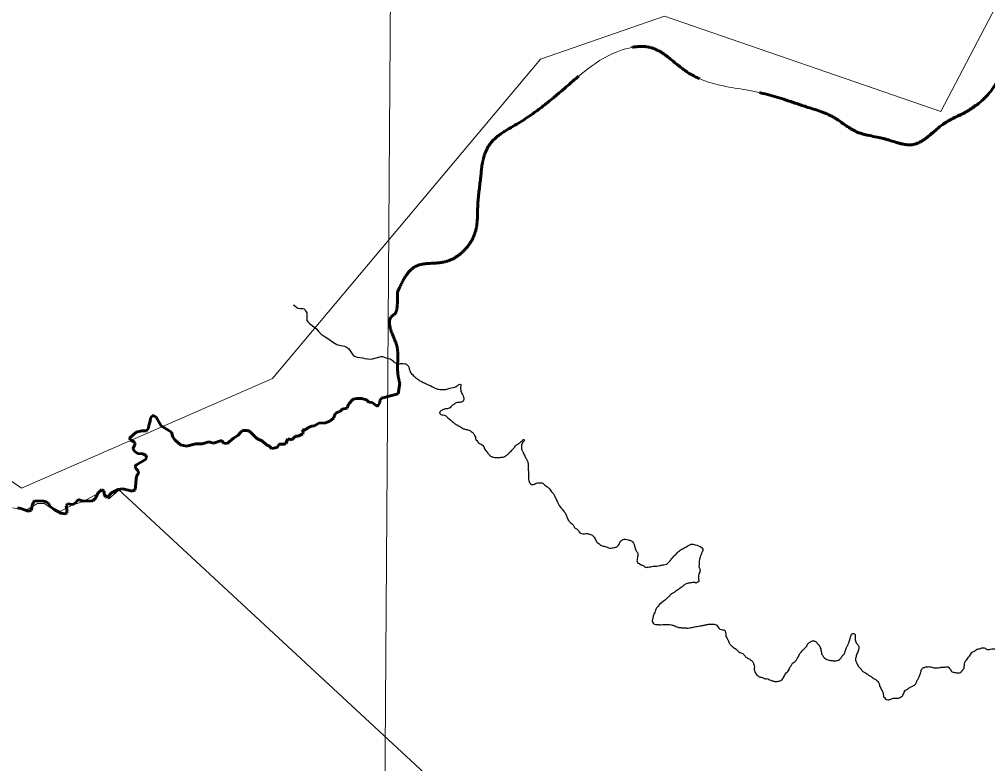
# Model space of a CAD drawing. Extents: x 553962 to 842807, y 8883888 to 9032388.
# Drawn here: x 816276 to 819106, y 9017280 to 9019455 of the extents above; entities that cross this region are included whole.
import ezdxf

# ---------------------------------------------------------------- set-up
doc = ezdxf.new("R2010")
doc.units = 0
doc.header["$LTSCALE"] = 150
doc.linetypes.add('LONG_DASH_SHORT_DASH', pattern=[9.9, 6, -1.2, 1.5, -1.2])
doc.layers.add('60', color=7, linetype='Continuous', lineweight=53)

msp = doc.modelspace()

# ---------------------------------------------------------------- linework, layer by layer
at = {"layer": '60', "lineweight": 13}
for points in [[(817392.3, 9023990.1), (817337.7, 9016204.3), (817251, 9004477.8)], [(804245, 9022752.5), (804640.9, 9021722.7), (805895.6, 9022330.7), (806341, 9022219.3), (806716.8, 9021648.2), (808179.5, 9020959.9), (808874.4, 9020227.7), (809389.5, 9019433.8), (810844.6, 9019129), (811290, 9018683.3), (812375.8, 9017624.8), (812807.3, 9018725.1), (814472.6, 9018962.2), (815419.1, 9018683.6), (816282.2, 9018084.7), (817016.1, 9018404.8), (817799.4, 9019338.2), (818161.4, 9019463.5), (818968.7, 9019185), (819865.3, 9020896.1)], [(817007.6, 9018207.9), (817012.7, 9018200.9), (817029.8, 9018204), (817029.8, 9018204), (817035.4, 9018213.4), (817050.2, 9018213.7), (817054.7, 9018215.8), (817061.2, 9018228.7), (817072.9, 9018226.3), (817083.1, 9018236.5), (817091.3, 9018236.9), (817105, 9018243.2), (817105.4, 9018248.8), (817103.6, 9018254.9), (817112.1, 9018255.7), (817120.4, 9018262.4), (817134.1, 9018266.8), (817136.9, 9018266), (817151.3, 9018274.4), (817171, 9018276.1), (817183.9, 9018280.8), (817194.2, 9018289.8), (817199.8, 9018304), (817215, 9018309.6), (817219.5, 9018315.8), (817233.8, 9018318.1), (817238.2, 9018330.7), (817252.1, 9018344.9), (817262.7, 9018347.3), (817276.6, 9018346.9), (817290.8, 9018343.4), (817297.3, 9018336.2), (817307.8, 9018335.1), (817322.6, 9018323.5), (817329.5, 9018335), (817329.9, 9018341.3), (817334.2, 9018347.5), (817383.7, 9018360.4), (817388, 9018391)], [(816566, 9018081.2), (816578.6, 9018083.3), (816606.2, 9018075.8), (816614.6, 9018080.3), (816618.2, 9018120.9), (816624.4, 9018127.6), (816624, 9018135.8), (816617.4, 9018141.7), (816614.1, 9018148.2), (816618.4, 9018152.9), (816644.6, 9018168.9), (816647.7, 9018173.9), (816646.9, 9018180.6), (816637.2, 9018185.3), (816622.6, 9018186.5), (816615.2, 9018191.2), (816607.5, 9018200.1), (816612.5, 9018209.2), (816614.6, 9018216.8), (816611.5, 9018220.7), (816600.1, 9018225.8), (816598.6, 9018231.3), (816617.8, 9018248.6), (816634.4, 9018252.7), (816648.2, 9018252.8), (816654, 9018260.6), (816654.4, 9018268.4), (816659.1, 9018280.9), (816659.2, 9018289.5), (816664.2, 9018296.6), (816670.1, 9018296.6), (816676, 9018292.6), (816691.1, 9018267.4), (816720.9, 9018248.6), (816724.5, 9018233.6), (816731.8, 9018224.8), (816747.1, 9018211), (816764.8, 9018207.4), (816792.2, 9018214), (816810.7, 9018214.8), (816829.8, 9018220.5), (816844.1, 9018216.8), (816863.7, 9018223.1), (816868, 9018222.7), (816873.9, 9018216.8), (816883.3, 9018214.9), (816902.3, 9018231.1), (816915.2, 9018238.9), (816924.3, 9018249.1), (816929.7, 9018253), (816943.4, 9018253.8), (816949.4, 9018250.3), (816970.7, 9018229.7), (816987, 9018222.1), (816998.4, 9018211.3), (817007.6, 9018207.9)], [(817527.3, 9017190), (816566, 9018081.4), (816568.2, 9018080.3), (816538.3, 9018053.8), (816521.7, 9018077), (816495.1, 9018063.7), (816465.2, 9018047.1), (816428.7, 9018033.8), (816388.8, 9018013.9), (816349, 9018040.5), (816329, 9018040.5), (816295.8, 9018020.5), (816255.9, 9018027.2)], [(818344.2, 9014659.6), (818413.9, 9014757.1), (818329.3, 9014863.3), (818252.6, 9014920.1), (818081.9, 9014907.2), (818020.1, 9014938.4), (818270.7, 9015132.1), (818142.1, 9015604.5), (818665.6, 9015415.3), (818672.3, 9015603.1), (818699.8, 9015697.2), (818692, 9015867.9), (818672.9, 9016074.4), (818689, 9016224.4), (817811.7, 9016437.8), (817744.5, 9016766.2), (817527.3, 9017190), (816566, 9018081.2)]]:
    msp.add_lwpolyline(points, dxfattribs=at)
at = {"layer": '60', "lineweight": 25}
msp.add_lwpolyline([(817077.1, 9018620.8), (817090.1, 9018611.1), (817096.5, 9018609.9), (817104.3, 9018609.4), (817108.2, 9018608.4), (817110.6, 9018606.5), (817114.6, 9018600.5), (817116, 9018597.5), (817116.6, 9018590), (817116, 9018579), (817116.5, 9018575), (817117.3, 9018573.3), (817119.1, 9018570.9), (817123.8, 9018566), (817140, 9018554.5), (817145.7, 9018549), (817150.2, 9018542.9), (817158.7, 9018535.1), (817170, 9018527.2), (817177.9, 9018522.1), (817194.6, 9018510.3), (817204.2, 9018504.5), (817211.2, 9018502.4), (817226.6, 9018499.6), (817233.9, 9018496), (817238.8, 9018491.8), (817248.8, 9018477.2), (817251.8, 9018473.8), (817255.9, 9018470.8), (817263.8, 9018467.7), (817278.9, 9018465.9), (817286, 9018464.1), (817301.4, 9018461.9), (817308.1, 9018462.5), (817333.5, 9018469.4), (817337.5, 9018469.3), (817347.5, 9018465.4)], dxfattribs=at)
at = {"layer": '60', "linetype": 'LONG_DASH_SHORT_DASH', "lineweight": 60}
for points in [[(817007.6, 9018207.9), (817012.7, 9018200.9), (817029.8, 9018204), (817029.8, 9018204), (817035.4, 9018213.4), (817050.2, 9018213.7), (817054.7, 9018215.8), (817061.2, 9018228.7), (817072.9, 9018226.3), (817083.1, 9018236.5), (817091.3, 9018236.9), (817105, 9018243.2), (817105.4, 9018248.8), (817103.6, 9018254.9), (817112.1, 9018255.7), (817120.4, 9018262.4), (817134.1, 9018266.8), (817136.9, 9018266), (817151.3, 9018274.4), (817171, 9018276.1), (817183.9, 9018280.8), (817194.2, 9018289.8), (817199.8, 9018304), (817215, 9018309.6), (817219.5, 9018315.8), (817233.8, 9018318.1), (817238.2, 9018330.7), (817252.1, 9018344.9), (817262.7, 9018347.3), (817276.6, 9018346.9), (817290.8, 9018343.4), (817297.3, 9018336.2), (817307.8, 9018335.1), (817322.6, 9018323.5), (817329.5, 9018335), (817329.9, 9018341.3), (817334.2, 9018347.5), (817383.7, 9018360.4), (817387.8, 9018392.1)], [(817007.6, 9018207.9), (817012.7, 9018200.9), (817029.8, 9018204), (817029.8, 9018204), (817035.4, 9018213.4), (817050.2, 9018213.7), (817054.7, 9018215.8), (817061.2, 9018228.7), (817072.9, 9018226.3), (817083.1, 9018236.5), (817091.3, 9018236.9), (817105, 9018243.2), (817105.4, 9018248.8), (817103.6, 9018254.9), (817112.1, 9018255.7), (817120.4, 9018262.4), (817134.1, 9018266.8), (817136.9, 9018266), (817151.3, 9018274.4), (817171, 9018276.1), (817183.9, 9018280.8), (817194.2, 9018289.8), (817199.8, 9018304), (817215, 9018309.6), (817219.5, 9018315.8), (817233.8, 9018318.1), (817238.2, 9018330.7), (817252.1, 9018344.9), (817262.7, 9018347.3), (817276.6, 9018346.9), (817290.8, 9018343.4), (817297.3, 9018336.2), (817307.8, 9018335.1), (817322.6, 9018323.5), (817329.5, 9018335), (817329.9, 9018341.3), (817334.2, 9018347.5), (817383.7, 9018360.4), (817387.8, 9018392.1)], [(816271.1, 9018027.5), (816280.5, 9018025.9), (816301.7, 9018017.7), (816310.7, 9018019.7), (816315.4, 9018041.2), (816321.3, 9018047.8), (816346.6, 9018047.2), (816354.4, 9018044.9), (816361.9, 9018039.8), (816366.6, 9018031.6), (816378.3, 9018023), (816397.4, 9018012.2), (816409.9, 9018009.5), (816415, 9018012.2), (816415.4, 9018022.4), (816413.1, 9018033.7), (816417.2, 9018038.7), (816434.1, 9018037.4), (816443.3, 9018045), (816448.4, 9018052), (816463.3, 9018047.2), (816490.8, 9018048.3), (816498.7, 9018055.2), (816506.7, 9018071.3), (816517.3, 9018080.7), (816523.3, 9018076.4), (816525.5, 9018065.1), (816528.4, 9018059.8), (816534.6, 9018059.4), (816545.4, 9018070.8), (816565.4, 9018081.1), (816578.6, 9018083.3), (816606.2, 9018075.8), (816614.6, 9018080.3), (816618.2, 9018120.9), (816624.4, 9018127.6), (816624, 9018135.8), (816617.4, 9018141.7), (816614.1, 9018148.2), (816618.4, 9018152.9), (816644.6, 9018168.9), (816647.7, 9018173.9), (816646.9, 9018180.6), (816637.2, 9018185.3), (816622.6, 9018186.5), (816615.2, 9018191.2), (816607.5, 9018200.1), (816612.5, 9018209.2), (816614.6, 9018216.8), (816611.5, 9018220.7), (816600.1, 9018225.8), (816598.6, 9018231.3), (816617.8, 9018248.6), (816634.4, 9018252.7), (816648.2, 9018252.8), (816654, 9018260.6), (816654.4, 9018268.4), (816659.1, 9018280.9), (816659.2, 9018289.5), (816664.2, 9018296.6), (816670.1, 9018296.6), (816676, 9018292.6), (816691.1, 9018267.4), (816720.9, 9018248.6), (816724.5, 9018233.6), (816731.8, 9018224.8), (816747.1, 9018211), (816764.8, 9018207.4), (816792.2, 9018214), (816810.7, 9018214.8), (816829.8, 9018220.5), (816844.1, 9018216.8), (816863.7, 9018223.1), (816868, 9018222.7), (816873.9, 9018216.8), (816883.3, 9018214.9), (816902.3, 9018231.1), (816915.2, 9018238.9), (816924.3, 9018249.1), (816929.7, 9018253), (816943.4, 9018253.8), (816949.4, 9018250.3), (816970.7, 9018229.7), (816987, 9018222.1), (816998.4, 9018211.3), (817007.6, 9018207.9)], [(816271.1, 9018027.5), (816280.5, 9018025.9), (816301.7, 9018017.7), (816310.7, 9018019.7), (816315.4, 9018041.2), (816321.3, 9018047.8), (816346.6, 9018047.2), (816354.4, 9018044.9), (816361.9, 9018039.8), (816366.6, 9018031.6), (816378.3, 9018023), (816397.4, 9018012.2), (816409.9, 9018009.5), (816415, 9018012.2), (816415.4, 9018022.4), (816413.1, 9018033.7), (816417.2, 9018038.7), (816434.1, 9018037.4), (816443.3, 9018045), (816448.4, 9018052), (816463.3, 9018047.2), (816490.8, 9018048.3), (816498.7, 9018055.2), (816506.7, 9018071.3), (816517.3, 9018080.7), (816523.3, 9018076.4), (816525.5, 9018065.1), (816528.4, 9018059.8), (816534.6, 9018059.4), (816545.4, 9018070.8), (816565.4, 9018081.1), (816573.2, 9018082.4)]]:
    msp.add_lwpolyline(points, dxfattribs=at)
at = {"layer": '60', "lineweight": 25}
for points in [[(832628.1, 9024145.7), (832518.1, 9023119.6), (830320.1, 9018941.9), (826070.5, 9013994.6), (822113.9, 9009047.3), (819622.8, 9006042.3), (818487.1, 9004210)], [(832628.1, 9024145.7), (832518.1, 9023119.6), (830320.1, 9018941.9), (826070.5, 9013994.6), (822113.9, 9009047.3), (819622.8, 9006042.3), (818487.1, 9004210)], [(817347.5, 9018465.4), (817363.3, 9018460.5), (817367.8, 9018456.4), (817377.4, 9018449.7), (817381, 9018448.6), (817393.7, 9018449), (817402.8, 9018448.4), (817407.4, 9018446.8), (817410.4, 9018444.2), (817412.4, 9018442.2), (817414.9, 9018438.6)], [(817414.9, 9018438.6), (817416.9, 9018428.4), (817419.8, 9018422.3), (817424.9, 9018416.6), (817429.9, 9018412), (817432.9, 9018408.9), (817443, 9018401.2), (817451.1, 9018396.5), (817461.7, 9018391.3), (817468.8, 9018388.2), (817478.9, 9018383.5), (817496.1, 9018375.1), (817508.8, 9018373), (817513.4, 9018372.9), (817522, 9018373.3), (817534.3, 9018377.3), (817553.2, 9018382.2), (817557.3, 9018385.2), (817561.9, 9018388.2), (817566.5, 9018387.6), (817566.4, 9018383.1), (817565.8, 9018375.4), (817566.7, 9018367.3), (817569.7, 9018361.6), (817573.2, 9018354.5), (817575.2, 9018347.8), (817575.1, 9018344.3), (817573.5, 9018339.2), (817570, 9018337.2), (817560.8, 9018335.3), (817552.6, 9018333.8), (817544.9, 9018328.8), (817539.3, 9018324.8), (817535.2, 9018319.8), (817529, 9018317.3), (817523.4, 9018316.8), (817513.7, 9018313.4), (817510.7, 9018311.9), (817504.5, 9018304.3), (817508.1, 9018300.3), (817513.5, 9018299), (817520.7, 9018297.5), (817524.7, 9018294.4), (817540.8, 9018280), (817546.4, 9018275.4), (817553.9, 9018270.2), (817557, 9018268.7), (817559, 9018266.6), (817559.5, 9018266.6), (817565.6, 9018264), (817571.6, 9018259.8), (817576.2, 9018257.8), (817587.3, 9018255.6), (817596.9, 9018250.4), (817602, 9018246.3)], [(817602, 9018246.3), (817604.5, 9018243.2), (817606, 9018239.6), (817609, 9018233.5), (817610.4, 9018227.4), (817612.9, 9018223.8), (817616.4, 9018219.2), (817620.5, 9018215.6), (817626, 9018213), (817631.1, 9018209.3), (817634.1, 9018204.2), (817635.5, 9018199.6), (817643.6, 9018189.9), (817646.6, 9018185.3), (817652.1, 9018179.6), (817655.1, 9018177), (817659.2, 9018176.5), (817664.8, 9018174.9), (817671.4, 9018174.3), (817675.9, 9018173.8), (817687.7, 9018175.7), (817690.2, 9018175.6), (817694.8, 9018177.1), (817702.5, 9018183.1), (817706.6, 9018186.2), (817709.2, 9018189.2), (817710.7, 9018190.7), (817715.4, 9018195.7), (817721, 9018201.3), (817724.1, 9018205.8), (817728.8, 9018211.4), (817737, 9018215.9), (817739, 9018217.4), (817741.6, 9018220.4), (817743.1, 9018221.4), (817745.2, 9018222.9), (817747.2, 9018225.9), (817750.3, 9018226.9), (817751.8, 9018224.3), (817747.7, 9018218.8), (817745.1, 9018213.2), (817743.5, 9018207.1), (817746.4, 9018193.4), (817750.8, 9018184.2), (817755.8, 9018173.4), (817760.3, 9018165.7), (817762.7, 9018157.1), (817763.2, 9018149.4), (817763.1, 9018143.3), (817764, 9018132.1), (817763.9, 9018123), (817764.3, 9018118.4), (817764.2, 9018111.2), (817765.7, 9018104.1), (817768.2, 9018099)], [(817768.2, 9018099), (817772.2, 9018095.9), (817777.8, 9018095.8), (817784.5, 9018098.3), (817787.5, 9018099.3), (817796.2, 9018100.7), (817803.3, 9018100.1), (817807.8, 9018097.6), (817813.4, 9018092.4), (817818.9, 9018088.8), (817823, 9018085.7), (817827, 9018079.5), (817831.5, 9018074.4), (817833.5, 9018071.8), (817838, 9018067.2), (817842.5, 9018058), (817847.5, 9018046.8), (817849.4, 9018041.6), (817853.9, 9018034), (817875.5, 9018004.2), (817880.9, 9017990.4), (817884.4, 9017986.8), (817889.9, 9017981.2), (817895, 9017977.5), (817898.5, 9017969.9), (817906.5, 9017964.7), (817912.1, 9017957), (817917.1, 9017952.9), (817922.7, 9017951.8), (817927.8, 9017951.8), (817935.4, 9017952.2), (817942, 9017950.6), (817945.5, 9017949.5), (817950.1, 9017948), (817952.6, 9017945.9), (817959.1, 9017936.2), (817961.6, 9017931), (817964.1, 9017926.9), (817969.2, 9017922.8), (817973.7, 9017919.2), (817975.7, 9017918.2), (817979.8, 9017916.1), (817985.3, 9017915), (817990.9, 9017913.4), (818005.1, 9017909.7), (818018.4, 9017912.6), (818021.4, 9017913.1), (818025.5, 9017916.1), (818028.7, 9017921.7), (818040.5, 9017934.8), (818055.2, 9017934.1), (818060.3, 9017932.5), (818064.9, 9017931), (818073.9, 9017915.1), (818076.8, 9017905.9)], [(818076.8, 9017905.9), (818080.8, 9017898.7), (818082.8, 9017896.7), (818083.2, 9017888.5), (818082.6, 9017881.9), (818081.5, 9017875.3), (818081.5, 9017869.2), (818083.5, 9017866.1), (818087.5, 9017864.6), (818093.1, 9017860.4), (818097.6, 9017859.9), (818103.7, 9017854.7), (818113.9, 9017854.1), (818128.6, 9017856.5), (818149, 9017858.8), (818153.6, 9017860.3), (818159.2, 9017860.8), (818167.4, 9017863.2), (818170.5, 9017865.2), (818174.6, 9017868.7), (818180.2, 9017875.8), (818192.1, 9017888.9), (818196.7, 9017893.4), (818205, 9017902), (818215.2, 9017908), (818231.6, 9017917.5), (818235.7, 9017919.5), (818239.3, 9017921), (818250.9, 9017919.3), (818270.2, 9017911.5), (818273.6, 9017902.3), (818271.1, 9017897.7), (818265.8, 9017883.6), (818264.8, 9017881.5), (818262.5, 9017861.2), (818262.9, 9017852.5), (818264.4, 9017849.5), (818265.4, 9017845.4), (818262.2, 9017833.2), (818261, 9017819), (818260.4, 9017810.8), (818257.3, 9017809.8), (818255.3, 9017807.8), (818249.7, 9017808.9), (818237.5, 9017808), (818230.8, 9017807.1), (818207.3, 9017792.6), (818200.1, 9017787.6), (818194.5, 9017784.1), (818188.3, 9017779), (818180.1, 9017774.5), (818174.4, 9017768), (818170.3, 9017764.5), (818167.8, 9017762.5), (818164.2, 9017758.9)], [(818164.2, 9017758.9), (818142.1, 9017739.3), (818136.9, 9017732.2), (818131.6, 9017718.6), (818128, 9017708.4), (818127.4, 9017704.9), (818125.3, 9017698.3), (818131.8, 9017687.5), (818144.5, 9017686.4), (818148.5, 9017685.6), (818151.1, 9017685.8), (818172, 9017686.6), (818180.6, 9017685.5), (818191.8, 9017682.3), (818202.9, 9017678.1), (818209, 9017677.5), (818216.1, 9017677), (818226.3, 9017676.3), (818229.8, 9017676.3), (818230.9, 9017676.3), (818238.5, 9017677.7), (818242.1, 9017678.2), (818256.9, 9017681.1), (818264.5, 9017682.5), (818276.2, 9017684.5), (818285.4, 9017686.4), (818295.1, 9017687.8), (818302.7, 9017687.7), (818309.8, 9017686.6), (818314.4, 9017684.1), (818317.9, 9017678.4), (818323.4, 9017673.3), (818331, 9017670.6), (818336.6, 9017670.1), (818341, 9017653.7), (818346, 9017643), (818350.9, 9017632.3), (818356.4, 9017625.1), (818363.5, 9017619.4), (818373.1, 9017612.2), (818379.1, 9017606.5), (818390.3, 9017601.8), (818395.8, 9017595.2), (818401.8, 9017590), (818410.4, 9017584.8), (818417, 9017580.2), (818421.5, 9017573.5), (818422.5, 9017570.4), (818423.9, 9017565.3), (818424.3, 9017562.4)], [(818696.8, 9017625.6), (818702.6, 9017641.3), (818703.6, 9017644.8), (818704.7, 9017649.4), (818706.8, 9017655), (818707.8, 9017657), (818711.9, 9017660.5), (818714.5, 9017660.5), (818718.5, 9017656.9), (818718.4, 9017649.8), (818719.3, 9017639.1), (818721.8, 9017633.4), (818724.8, 9017628.8), (818727.3, 9017626.2), (818729.3, 9017622.2), (818728.2, 9017612.5), (818724, 9017601.3), (818721.9, 9017594.8), (818719.7, 9017585.1), (818723.7, 9017572.9), (818727.1, 9017565.7), (818730.2, 9017562.1), (818734.2, 9017558), (818741.2, 9017549.3), (818745.2, 9017547.2), (818757.4, 9017538.9), (818765.4, 9017534.2), (818772.5, 9017528.6), (818775, 9017527.5), (818782.1, 9017522.9), (818786.6, 9017517.2), (818790.1, 9017508.5), (818794.5, 9017497.8), (818797.5, 9017493.2), (818800, 9017488.6), (818800.5, 9017483.5), (818801, 9017480.4), (818802.9, 9017474.3), (818807.4, 9017469.7), (818814, 9017466.6), (818818.1, 9017467), (818822.7, 9017468.5), (818827.3, 9017470.5), (818834.9, 9017470.9), (818848.2, 9017472.3), (818851.7, 9017473.8), (818856.9, 9017478.3), (818859.5, 9017482.9), (818861.6, 9017489), (818866.2, 9017494.5), (818869.8, 9017496.5), (818872.9, 9017499), (818881.1, 9017504), (818891.8, 9017509.5), (818900.1, 9017524.2)], [(818424.3, 9017562.4), (818425.3, 9017548.5), (818428.3, 9017543.4), (818431.3, 9017538.8), (818438.3, 9017534.1), (818441.4, 9017532.6), (818447.5, 9017532), (818456.1, 9017527.8), (818461.7, 9017528.3), (818465.2, 9017527.2), (818472.3, 9017523.6), (818480.9, 9017521), (818485.5, 9017519.9), (818490.6, 9017520.4), (818496.7, 9017520.8), (818511.1, 9017534.4), (818517.3, 9017545), (818521.9, 9017549.5), (818528.2, 9017560.7), (818532.3, 9017567.8), (818537.5, 9017574.8), (818543.1, 9017578.8), (818548.3, 9017584.9), (818550.4, 9017587.9), (818555.6, 9017599.1), (818566.9, 9017612.2), (818578.2, 9017623.8)], [(818578.2, 9017623.8), (818579.8, 9017629.3), (818582.9, 9017632.9), (818587.5, 9017635.4), (818591.1, 9017637.9), (818597.2, 9017638.8), (818601.3, 9017638.3), (818607.3, 9017632.1), (818610.3, 9017629), (818615.4, 9017622.9), (818616.8, 9017618.8), (818618.8, 9017611.6), (818619.8, 9017606.5), (818620.7, 9017604), (818620.7, 9017601.9), (818623.2, 9017596.8), (818625.2, 9017593.2), (818627.7, 9017589.7), (818630.2, 9017588.6), (818636.3, 9017584.5), (818642.9, 9017582.4), (818649.5, 9017581.3), (818653.5, 9017580.7), (818660.2, 9017580.7), (818664.7, 9017581.1), (818669.8, 9017582.6), (818676, 9017587.1), (818681.2, 9017594.7), (818687.9, 9017602.2), (818688.9, 9017605.3), (818691, 9017612.4), (818694.2, 9017621), (818696.8, 9017625.6)], [(818900.1, 9017524.2), (818904.8, 9017531.8), (818906.9, 9017536.3), (818909, 9017541.4), (818910, 9017544.9), (818911.6, 9017549), (818911.7, 9017552.6), (818914.2, 9017557.1), (818917.3, 9017560.1), (818920.4, 9017560.6), (818920.9, 9017560.6), (818924, 9017562.6), (818929.1, 9017563.1), (818934.7, 9017563.5), (818945.3, 9017560.8), (818951.4, 9017559.8), (818954.5, 9017559.7), (818957.5, 9017559.7), (818965.2, 9017561.1), (818970.3, 9017561.6), (818974.8, 9017562.1), (818981, 9017562), (818986.1, 9017563), (818990.6, 9017562.9), (818994.1, 9017558.3), (818996.2, 9017556.2), (818999.1, 9017551.1), (819006.7, 9017547), (819010.8, 9017545.9), (819016.4, 9017545.3), (819024, 9017545.8), (819031.2, 9017551.3), (819032.2, 9017553.3), (819037.4, 9017557.8), (819037.4, 9017562.4), (819038, 9017567.5), (819039.1, 9017575.1), (819043.8, 9017582.7), (819047.9, 9017588.3), (819056.7, 9017599.9), (819060.3, 9017605.9), (819064.4, 9017607.9), (819069.5, 9017610.4), (819075.2, 9017614.4), (819081.8, 9017615.4), (819088.4, 9017617.9), (819090.5, 9017618.3), (819094, 9017618.8), (819102.1, 9017614.7), (819114.3, 9017614.5), (819122.5, 9017615.5), (819134.2, 9017614.3), (819141.8, 9017616.3), (819146.9, 9017616.7), (819154.5, 9017616.1)]]:
    msp.add_spline(points, degree=3, dxfattribs=at)
at = {"layer": '60', "linetype": 'LONG_DASH_SHORT_DASH', "lineweight": 60}
for points in [[(817381.1, 9018658.5), (817437.3, 9018734.4), (817518.5, 9018745.8), (817609.2, 9018835.3), (817615.9, 9018910.8), (817624.1, 9018990.2), (817634.4, 9019055.4), (817650.3, 9019088.5), (817730.2, 9019148.6), (817870.5, 9019253.9), (817936.3, 9019309.2), (818037.5, 9019365.1), (818118.7, 9019372.7), (818224.7, 9019302.8), (818332.6, 9019259.9), (818400.6, 9019248.5), (818510.1, 9019220.9), (818575.4, 9019199.2), (818658.2, 9019167), (818719.4, 9019127.5), (818804.9, 9019105.4), (818886.8, 9019088.6), (818978, 9019149.8), (819049.8, 9019188.3), (819127.4, 9019262.7), (819159, 9019317.2), (819196.5, 9019351.2), (819210.2, 9019359.3)], [(817381.1, 9018658.5), (817437.3, 9018734.4), (817518.5, 9018745.8), (817609.2, 9018835.3), (817615.9, 9018910.8), (817624.1, 9018990.2), (817634.4, 9019055.4), (817650.3, 9019088.5), (817730.2, 9019148.6), (817870.5, 9019253.9), (817936.3, 9019309.2), (818037.5, 9019365.1), (818118.7, 9019372.7), (818224.7, 9019302.8), (818332.6, 9019259.9), (818400.6, 9019248.5), (818510.1, 9019220.9), (818575.4, 9019199.2), (818658.2, 9019167), (818719.4, 9019127.5), (818804.9, 9019105.4), (818886.8, 9019088.6), (818978, 9019149.8), (819049.8, 9019188.3), (819072.2, 9019204.8)], [(817381.1, 9018658.5), (817437.3, 9018734.4), (817518.5, 9018745.8), (817609.2, 9018835.3), (817615.9, 9018910.8), (817624.1, 9018990.2), (817634.4, 9019055.4), (817650.3, 9019088.5), (817730.2, 9019148.6), (817870.5, 9019253.9), (817936.3, 9019309.2), (818037.5, 9019365.1), (818118.7, 9019372.7), (818224.7, 9019302.8), (818332.6, 9019259.9), (818400.6, 9019248.5), (818510.1, 9019220.9), (818575.4, 9019199.2), (818658.2, 9019167), (818719.4, 9019127.5), (818804.9, 9019105.4), (818886.8, 9019088.6), (818978, 9019149.8), (819049.8, 9019188.3), (819072.2, 9019204.8)], [(817388, 9018391), (817383, 9018414.6), (817382.2, 9018467.1), (817379.5, 9018500.5), (817364.3, 9018539.4), (817365.8, 9018588), (817371, 9018591.7), (817380.9, 9018623.3), (817381.1, 9018658.5)]]:
    msp.add_spline(points, degree=3, dxfattribs=at)
at = {"layer": '60', "lineweight": 13}
for points in [[(817381.1, 9018658.5), (817437.3, 9018734.4), (817518.5, 9018745.8), (817609.2, 9018835.3), (817615.9, 9018910.8), (817624.1, 9018990.2), (817634.4, 9019055.4), (817650.3, 9019088.5), (817730.2, 9019148.6), (817870.5, 9019253.9), (817936.3, 9019309.2), (818037.5, 9019365.1), (818118.7, 9019372.7), (818224.7, 9019302.8), (818332.6, 9019259.9), (818400.6, 9019248.5), (818510.1, 9019220.9), (818575.4, 9019199.2), (818658.2, 9019167), (818719.4, 9019127.5), (818804.9, 9019105.4), (818886.8, 9019088.6), (818978, 9019149.8), (819049.8, 9019188.3), (819127.4, 9019262.7), (819159, 9019317.2), (819196.5, 9019351.2), (819210.2, 9019359.3)], [(817388, 9018391), (817383, 9018414.6), (817382.2, 9018467.1), (817379.5, 9018500.5), (817364.3, 9018539.4), (817365.8, 9018588), (817371, 9018591.7), (817380.9, 9018623.3), (817381.1, 9018658.5)]]:
    msp.add_spline(points, degree=3, dxfattribs=at)

doc.saveas('drawing.dxf')
